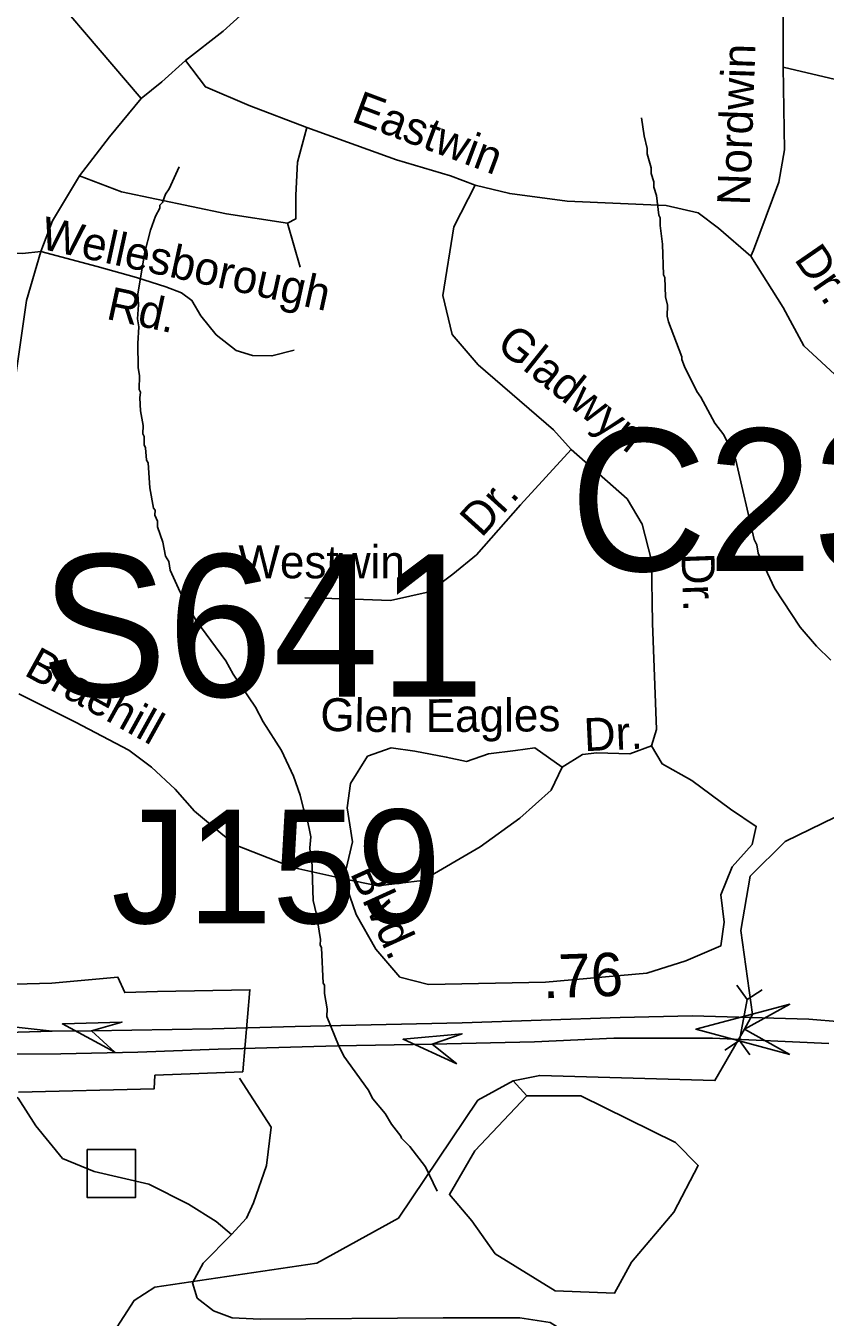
# Model space of a CAD drawing. Extents: x 1547597 to 1699558, y 810033 to 920809.
# Drawn here: x 1599807 to 1602112, y 847300 to 851025 of the extents above; entities that cross this region are included whole.
import ezdxf

# ---------------------------------------------------------------- set-up
doc = ezdxf.new("R2010")
doc.units = 0
for name, color, linetype in [('Exist Boundary Political City Limit New', 7, 'Continuous'), ('Exist Hydrographic Creek Single Shore', 7, 'Continuous'), ('Exist Hydrographic Misc Water Feature', 7, 'Continuous'), ('Exist Hydrographic Pond Under 1500 Sq Ft', 7, 'Continuous'), ('Exist Road Non-System Structure Non-Sys Other CELL', 7, 'Continuous'), ('Exist Road Non-System Structure Non-Sys Other Number Label', 7, 'Continuous'), ('Exist Road Non-System Type 51', 7, 'Continuous'), ('Exist Road Non-System Type 51 Label', 7, 'Continuous'), ('Exist Road Primary Interstate Structure Ovrhead Sign Attributed CELL', 7, 'Continuous'), ('Exist Road Primary Interstate Structure Ovrhead Sign Number Label', 7, 'Continuous'), ('Exist Road Primary US Divided Attributed', 7, 'Continuous'), ('Exist Road Primary US Mileage Hundredths English Label', 7, 'Continuous'), ('Exist Road Primary US Ramp 1 Lane  Attributed', 7, 'Continuous'), ('Exist Road Secondary Structure Culvert Attributed CELL', 7, 'Continuous'), ('Exist Road Secondary Structure Culvert CELL', 7, 'Continuous'), ('Exist Road Secondary Structure Culvert Number Label', 7, 'Continuous'), ('Map Preparation Boundary City Limit Buffer Line', 7, 'Continuous')]:
    doc.layers.add(name, color=color, linetype=linetype)

msp = doc.modelspace()

# ---------------------------------------------------------------- linework, layer by layer
at = {"layer": 'Exist Boundary Political City Limit New'}
msp.add_lwpolyline([(1599785.6, 847948.8), (1600177.6, 847958.6), (1600179.2, 847997.8), (1600432.4, 848008.1), (1600453.1, 848244.5), (1600186.9, 848239.6), (1600092.2, 848236.3), (1600072.6, 848280.4), (1599881.8, 848263.5), (1599666.5, 848257.5)], dxfattribs=at)
at = {"layer": 'Exist Hydrographic Creek Single Shore'}
for points in [[(1601211.9, 847981.4), (1601288.9, 847997.4), (1601793.7, 847982.5), (1601861.1, 848099.2), (1601879.2, 848130.3), (1601902.5, 848173.1), (1601868.6, 848415.6), (1601895.7, 848572.6), (1601996.7, 848672.3), (1602567.6, 848949.6)], [(1600000.6, 847163.4), (1600119.6, 847348.1), (1600178.7, 847386.2), (1600646.6, 847455.6), (1600881.6, 847585.4), (1601110.7, 847926), (1601211.9, 847981.4)]]:
    msp.add_lwpolyline(points, dxfattribs=at)
at = {"layer": 'Exist Hydrographic Misc Water Feature'}
msp.add_line((1601251.7, 847938.6), (1601211.9, 847981.4), dxfattribs=at)
for points in [[(1601582.3, 850760.2), (1601589.5, 850708.1), (1601599, 850671.9), (1601598.8, 850656), (1601610.3, 850615.8), (1601610, 850599.8), (1601617.6, 850575.7), (1601617.4, 850559.7), (1601625.1, 850535.6), (1601632.4, 850479.5), (1601636.3, 850471.5), (1601636, 850449.5), (1601643.2, 850395.4), (1601646, 850307.4), (1601649.9, 850299.3), (1601651.2, 850243.3), (1601656.8, 850219.2), (1601656.4, 850187.3), (1601660.2, 850171.2), (1601698.7, 850070.7), (1601698.6, 850062.7), (1601706.3, 850042.6), (1601741.4, 849970.1), (1601753.1, 849954), (1601794.1, 849879.4), (1601819.6, 849845.1), (1601854.6, 849772.6), (1601907.5, 849543.9), (1601915.2, 849527.8), (1601918.9, 849503.7), (1601965.5, 849403.1), (1602039.8, 849290.1), (1602087.1, 849235.5), (1602128.5, 849194.9)], [(1600249, 850618.8), (1600220.2, 850555.2), (1600210, 850539.4), (1600201.6, 850515.5), (1600193.5, 850507.6), (1600193.4, 850499.6), (1600181.1, 850475.8), (1600166.6, 850436), (1600149.8, 850372.2), (1600130.1, 850252.5), (1600131.7, 850220.5), (1600129.2, 850180.5), (1600132.7, 850156.5), (1600130.2, 850108.6), (1600131.2, 850038.5), (1600134.9, 850016.5), (1600134.4, 849976.5), (1600138.2, 849968.5), (1600136, 849952.5), (1600137.5, 849914.5), (1600145, 849872.4), (1600144.5, 849848.4), (1600148.4, 849840.4), (1600148.1, 849816.4), (1600152, 849808.3), (1600155.5, 849772.3), (1600159.4, 849764.2), (1600164.4, 849692.2), (1600175.6, 849634), (1600179.6, 849628), (1600179.4, 849614), (1600187.1, 849595.9), (1600186.9, 849579.9), (1600202.3, 849535.7), (1600209.7, 849495.6), (1600219.5, 849479.5), (1600223.2, 849455.4), (1600252.3, 849391), (1600297.2, 849310.4), (1600383.5, 849193.2), (1600405, 849154.9), (1600469.7, 849060), (1600491.1, 849017.7), (1600543.9, 848935.1), (1600578.8, 848860.6), (1600598.1, 848806.3), (1600607.5, 848766.2), (1600617.2, 848742), (1600628.5, 848685.9), (1600626, 848654), (1600627.6, 848629.9), (1600631.5, 848621.9), (1600635.9, 848501.8), (1600645.4, 848461.7), (1600645.2, 848445.7), (1600649.1, 848437.7), (1600656.4, 848389.6), (1600656.1, 848373.6), (1600660, 848365.6), (1600664.7, 848263.5), (1600668.6, 848257.5), (1600668.2, 848233.5), (1600675.6, 848189.4), (1600675.3, 848167.4), (1600708.2, 848085), (1600723.7, 848052.7), (1600794.4, 847955.8), (1600808, 847929.6), (1600843.5, 847887.1), (1600861, 847856.8), (1600888.5, 847822.5), (1600890.4, 847816.4), (1600914.1, 847792.1), (1600959.2, 847733.5), (1600993, 847663.5)]]:
    msp.add_lwpolyline(points, dxfattribs=at)
at = {"layer": 'Exist Hydrographic Pond Under 1500 Sq Ft'}
msp.add_lwpolyline([(1601251.7, 847938.6), (1601407.6, 847938.6), (1601679.9, 847804), (1601745.9, 847737), (1601675.9, 847602.3), (1601553.6, 847458.5), (1601504.7, 847369.2), (1601333.4, 847375.9), (1601159.9, 847482.6), (1601092.6, 847577.5), (1601028.4, 847654), (1601101.8, 847779.4), (1601251.7, 847938.6)], dxfattribs=at)
at = {"layer": 'Exist Road Non-System Structure Non-Sys Other CELL'}
msp.add_lwpolyline([(1599984.2, 847784), (1600123.2, 847784), (1600123.2, 847644.9), (1599984.2, 847644.9)], close=True, dxfattribs=at)
at = {"layer": 'Exist Road Non-System Type 51'}
for points in [[(1601706.9, 852374), (1601608, 852279.6), (1601457.3, 852064.2), (1601373.2, 851940.8), (1601251.8, 851788), (1601128.6, 851658.7), (1601056.1, 851588.2), (1600853.8, 851421.5), (1600673.8, 851272.6), (1600525, 851145.3), (1600376.3, 851010.2), (1600267.8, 850924.9)], [(1601986.3, 851327.4), (1601990.6, 851072.1), (1601990.6, 850906.1)], [(1599773.1, 851245.5), (1600139.5, 850815.8)], [(1600139.5, 850815.8), (1600198.8, 850863.9), (1600267.8, 850924.9)], [(1600267.8, 850924.9), (1600324.7, 850848.9), (1600451.5, 850795.3), (1600617.3, 850731.8)], [(1601990.6, 850906.1), (1601994.8, 850667.8), (1601977.8, 850574.1), (1601905.5, 850378.4), (1601897, 850361.3)], [(1601990.6, 850906.1), (1602207.4, 850855), (1602309.5, 850816.7), (1602390.3, 850765.6), (1602445.6, 850697.5), (1602488.1, 850625.2), (1602479.6, 850455), (1602466.9, 850301.8), (1602407.3, 849901.7)], [(1599961.5, 850592.7), (1600048.1, 850705.1), (1600139.5, 850815.8)], [(1600617.3, 850731.8), (1600590.4, 850631.8), (1600585.6, 850536.7), (1600585.6, 850468.4), (1600561.2, 850456.2)], [(1600617.3, 850731.8), (1600875.6, 850639.1), (1601031.7, 850592.8), (1601102.3, 850565.9)], [(1599850.8, 850374.5), (1599884.5, 850462.8), (1599961.5, 850592.7)], [(1600561.2, 850456.2), (1600385.7, 850483), (1600083.4, 850546.4), (1599961.5, 850592.7)], [(1601102.3, 850565.9), (1601040.9, 850445.1), (1601009.2, 850247.5), (1601036, 850135.2), (1601111.6, 850047.4), (1601328.5, 849859.6), (1601379.7, 849803.5)], [(1601102.3, 850565.9), (1601202.3, 850541.5), (1601368.1, 850519.6), (1601653.3, 850507.4), (1601745.9, 850485.4), (1601804.4, 850441.5), (1601897, 850361.3)], [(1599850.8, 850374.5), (1599797.9, 850368.1), (1599647.3, 850373.2), (1599531.9, 850397.4), (1599444.7, 850439)], [(1600561.2, 850456.2), (1600597.8, 850329.3)], [(1599715, 849539.8), (1599773.1, 849984), (1599809.4, 850233.1), (1599850.8, 850374.5)], [(1599850.8, 850374.5), (1600012.8, 850331.2), (1600126.7, 850299.1), (1600211, 850272.7), (1600255.6, 850255.4), (1600286, 850233.4), (1600311.3, 850189.1), (1600356.2, 850134.3), (1600413.4, 850089.1), (1600460.9, 850074.4), (1600516.9, 850073.2), (1600581.1, 850090.1)], [(1601897, 850361.3), (1601990.6, 850212.4), (1602050.1, 850101.7), (1602152.2, 850008.1), (1602228.7, 849948.5), (1602347.8, 849918.7), (1602407.3, 849901.7)], [(1601379.7, 849803.5), (1601233.6, 849643.2), (1601106.8, 849499.3), (1601038.5, 849443.2), (1600970.3, 849392), (1600858.2, 849367.6), (1600729, 849372.4), (1600612, 849374.9)], [(1601379.7, 849803.5), (1601540.5, 849660.8), (1601584.4, 849587.6), (1601611.2, 849482.7), (1601613.7, 849302.2), (1601625.8, 848994.8), (1601611.2, 848948.5)], [(1599787.2, 849098.4), (1599950.5, 849016.4), (1600104.1, 848935.5), (1600169, 848886.8), (1600237.5, 848822.9), (1600293.6, 848759.4), (1600339.6, 848721.5), (1600374.8, 848691.7), (1600412.7, 848661.9), (1600576.8, 848596.7), (1600724.2, 848564.2)], [(1600724.2, 848564.2), (1600759.7, 848461.3), (1600816.7, 848361.5), (1600885.5, 848280.7), (1600968.6, 848259.3), (1601305.9, 848266.4), (1601598, 848292.5), (1601709.6, 848328.2), (1601810.7, 848370.9), (1601820.2, 848439.8), (1601810.7, 848518.2), (1601844, 848599), (1601901, 848663.2), (1601912.9, 848715.5), (1601839.2, 848765.4), (1601727.6, 848848.6), (1601642.1, 848896.1), (1601611.2, 848948.5)], [(1601353.1, 848886.3), (1601275.1, 848942.4), (1601219.1, 848935.1), (1601141.1, 848925.3), (1601077.7, 848903.3), (1601019.2, 848915.5), (1600929, 848932.6), (1600860.7, 848942.4), (1600792.5, 848918), (1600743.7, 848839.9), (1600734, 848769.2), (1600748.6, 848671.6), (1600724.2, 848564.2)], [(1601611.2, 848948.5), (1601548.2, 848925.3), (1601453.1, 848927.7), (1601411.7, 848922.9), (1601353.1, 848886.3)], [(1600724.2, 848564.2), (1600821.7, 848544.7), (1600950.9, 848559.4), (1601116.7, 848656.9), (1601231.3, 848739.9), (1601321.5, 848820.4), (1601353.1, 848886.3)], [(1600423.6, 847989.2), (1600514.3, 847848), (1600500.9, 847737.1), (1600463.9, 847629.5), (1600443.8, 847585.8), (1600400.1, 847538.8)], [(1599387.6, 847870.7), (1599533.5, 847932.1), (1599637.6, 847945.5), (1599731.7, 847955.6), (1599785.4, 847932.1), (1599835.8, 847851.4), (1599913, 847757.3), (1600003.7, 847720.3), (1600161.6, 847683.3), (1600275.8, 847626.2), (1600356.4, 847575.7), (1600400.1, 847538.8)], [(1600400.1, 847538.8), (1600318.1, 847455.7), (1600287.9, 847398.5), (1600301.3, 847354.8), (1600348.3, 847317.9), (1600402.1, 847297.7), (1600482.7, 847294.3), (1601010.1, 847297.7), (1601231.7, 847297.7), (1601319.1, 847284.2), (1601379.5, 847247.3), (1601473.6, 847136.3), (1601648.2, 846897.7), (1601750.1, 846778)]]:
    msp.add_lwpolyline(points, dxfattribs=at)
at = {"layer": 'Exist Road Primary Interstate Structure Ovrhead Sign Attributed CELL'}
for points in [[(1600064.1, 848064.4), (1599912.4, 848145.7), (1600084.4, 848151.1), (1599996.2, 848126.1)], [(1601050, 848030.3), (1600895, 848101.7), (1601065, 848117.4), (1600979.1, 848087.3)]]:
    msp.add_lwpolyline(points, close=True, dxfattribs=at)
at = {"layer": 'Exist Road Primary US Divided Attributed'}
for points in [[(1603419.9, 848061.2), (1603114.3, 848092.3), (1602822.5, 848117.4), (1602482.2, 848133.2), (1602251.6, 848144), (1602064.6, 848159.3), (1601728.5, 848169.4), (1601520.5, 848164.7), (1601065.6, 848149.1), (1600583.5, 848138.5), (1600345.2, 848131.5), (1599996.2, 848126.1), (1599882.8, 848124.5)], [(1599882.8, 848124.5), (1599652, 848118.7), (1599034.9, 848122.4), (1598741.7, 848130)], [(1599705.6, 848058.6), (1599908.3, 848059.2), (1600130.5, 848064.5), (1600361.8, 848073.3), (1600468.6, 848076), (1600705.6, 848082.6), (1600979.1, 848087.3), (1601274, 848094.3), (1601502.3, 848105), (1601786.7, 848104.7), (1602122.6, 848089.2)]]:
    msp.add_lwpolyline(points, dxfattribs=at)
at = {"layer": 'Exist Road Primary US Ramp 1 Lane  Attributed'}
msp.add_lwpolyline([(1599882.8, 848124.5), (1599631.6, 848153.3), (1599500.6, 848168.2), (1599308.2, 848206.2), (1598852, 848335.1)], dxfattribs=at)
at = {"layer": 'Exist Road Secondary Structure Culvert Attributed CELL'}
msp.add_lwpolyline([(1602009.7, 848057.9), (1601739.2, 848130.3), (1602009.7, 848202.8), (1601879.2, 848130.3)], close=True, dxfattribs=at)
at = {"layer": 'Exist Road Secondary Structure Culvert CELL'}
for p, q in [((1601857.4, 848257.7), (1601887.2, 848216.6)), ((1601929.9, 848244.1), (1601887.2, 848216.6)), ((1601887.2, 848216.6), (1601865, 848097.7)), ((1601822.3, 848070.2), (1601865, 848097.7)), ((1601894.8, 848056.6), (1601865, 848097.7))]:
    msp.add_line(p, q, dxfattribs=at)
at = {"layer": 'Map Preparation Boundary City Limit Buffer Line'}
msp.add_lwpolyline([(1599785.6, 847948.8), (1600177.6, 847958.6), (1600179.2, 847997.8), (1600432.4, 848008.1), (1600453.1, 848244.5), (1600186.9, 848239.6), (1600092.2, 848236.3), (1600072.6, 848280.4), (1599881.8, 848263.5), (1599666.5, 848257.5)], dxfattribs=at)

# ---------------------------------------------------------------- texts
at = {"layer": 'Exist Road Non-System Structure Non-Sys Other Number Label'}
msp.add_text('J159', height=328.08, dxfattribs=at).set_placement((1600053.7, 848436.2))
at = {"layer": 'Exist Road Non-System Type 51 Label'}
for s, rotation, p in [('Nordwin', 88.0193, (1601894.9, 850506.2)), ('Eastwin', 339.4763, (1600742.2, 850750.5)), ('Wellesborough', 347.6803, (1599845, 850383.2)), ('Dr.', 304.5507, (1602020.4, 850352.1)), ('Rd.', 347.7678, (1600036, 850180.4)), ('Gladwyn', 321.4628, (1601159.4, 850096.9)), ('Dr.', 47.889, (1601120.9, 849546.3)), ('Westwin', 359.8886, (1600419.8, 849431.9)), ('Dr.', 272.1213, (1601697.1, 849503.2)), ('Braehill', 330.9804, (1599798.7, 849154)), ('Glen', 358.913, (1600655.5, 848991.4)), ('Eagles', 0.4166, (1600960.3, 848987.5)), ('Dr.', 2.6196, (1601417.9, 848932.5)), ('Blvd.', 294.4698, (1600740.9, 848580.8))]:
    msp.add_text(s, height=95, rotation=rotation, dxfattribs=at).set_placement(p)
at = {"layer": 'Exist Road Primary Interstate Structure Ovrhead Sign Number Label'}
msp.add_text('S641', height=410.1, dxfattribs=at).set_placement((1599849.2, 849090.1))
at = {"layer": 'Exist Road Primary US Mileage Hundredths English Label'}
msp.add_text('.76', height=125, rotation=1.9559, dxfattribs=at).set_placement((1601298.6, 848219.6))
at = {"layer": 'Exist Road Secondary Structure Culvert Number Label'}
msp.add_text('C234', height=410.1, dxfattribs=at).set_placement((1601375.2, 849452.7))

doc.saveas('drawing.dxf')
